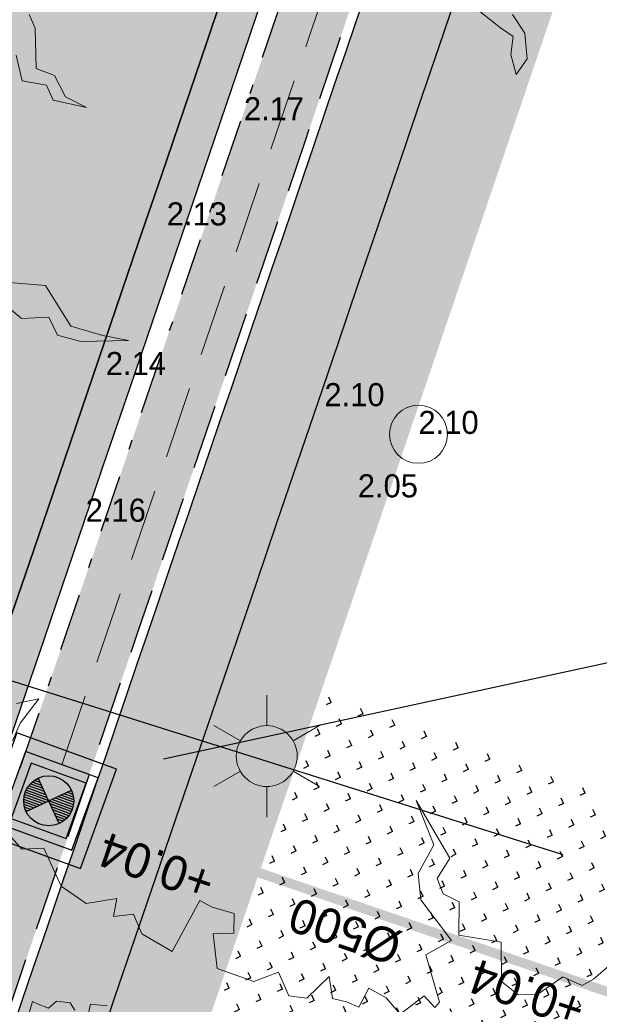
# Model space of a CAD drawing. Header units: metres. Extents: x 134157 to 138734, y 451157 to 455772.
# Tile 845 of 1056: x 136727 to 136733, y 454245 to 454255. Entities that reach past the tile are written whole.
import ezdxf
from ezdxf import colors
from ezdxf.entities.mleader import LeaderData, LeaderLine
from ezdxf.enums import TextEntityAlignment as Align
from ezdxf.math import Vec2, Vec3

# ---------------------------------------------------------------- set-up
doc = ezdxf.new("R2010")
doc.units = ezdxf.units.M
for name, pattern in [('CENTER__G5', [2.4, 1.5, -0.3, 0.3, -0.3]), ('DASHDOT__G2', [1.2, 0.6, -0.3, 0, -0.3]), ('HIDDEN__G5', [1.125, 0.75, -0.375])]:
    doc.linetypes.add(name, pattern=pattern)
doc.layers.add('-DR-alg-hulplijnen', color=210, linetype='Continuous', plot=False)
doc.layers.add('-DR-alg-hulplijnen kantverharding asflast nieuwe fietsstraat', color=7, linetype='Continuous', true_color=0xff9429, plot=False)
for name, color, linetype, lineweight in [('-DR-bs-boom', 253, 'Continuous', 13), ('-DR-bs-inr-lichtmast', 253, 'Continuous', 13), ('-DR-nw-rio-HWA 125', 170, 'HIDDEN__G5', 13)]:
    doc.layers.add(name, color=color, linetype=linetype, lineweight=lineweight)
for name, color, linetype in [('-DR-bs-txt-hoogtemaat', 253, 'Continuous'), ('-DR-nw-rio-HWA 160', 170, 'CENTER__G5'), ('-DR-nw-rio-HWA 500 indicatief', 170, 'Continuous'), ('-DR-nw-rio-HWA txt @ 0.2', 170, 'Continuous'), ('-DR-nw-rio-inspectieput', 2, 'Continuous'), ('-DR-nw-rio-putblock-deksel', 1, 'Continuous'), ('-DR-nw-rio-putblock-schacht', 2, 'Continuous'), ('-DR-nw-rio-txt aandachtspunten', 2, 'Continuous'), ('-DR-nw-vh-band 10x20 ob', 2, 'HIDDEN__G5'), ('-DR-nw-vh-band 5-20x25', 2, 'DASHDOT__G2'), ('-DR-nw-vh-kantverharding', 3, 'Continuous')]:
    doc.layers.add(name, color=color, linetype=linetype)
doc.layers.add('-DR-nw-gr-arc-gras', color=7, linetype='Continuous', true_color=0xb5d5a4)
doc.layers.add('-DR-nw-vh-arc-asfalt fietsstraat rood', color=7, linetype='Continuous', lineweight=9, true_color=0xdfbfc7)
doc.layers.add('-DR-nw-vh-arc-sbs kf bruinrood rabat halfsteens', color=7, linetype='Continuous', lineweight=9, true_color=0xb88485)
doc.layers.add('-DR-nw-vh-arc-halfverharding stabilizer', color=7, linetype='Continuous', lineweight=9, true_color=0xe2e1c1, transparency=0.1)
doc.layers.add('-DR-nw-vh-kantverharding halfverharding stabilizer', color=7, linetype='Continuous', true_color=0xe2e1c1, transparency=0.1)
doc.styles.add('18_200', font='romans', dxfattribs={"width": 0.8, "height": 0.36})
doc.styles.add('Drong', font='txt', dxfattribs={"height": 1.8})
pattern_1 = [(115.3356253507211, (136419.7180158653, 453326.2367068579), (-0.2236810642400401, -0.1059037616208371), [0.06, -0.187485]), (205.3356253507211, (136419.7180158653, 453326.2367068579), (0.1059037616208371, -0.22368106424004), [0.06, -0.187485])]

# ---------------------------------------------------------------- blocks, each defined once
blk = doc.blocks.new('Boom bestaand 1')
for points in [[(-0.3010777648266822, 0.2188648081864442), (-0.2820069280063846, 0.2223948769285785), (-0.2608169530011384, 0.2153347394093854), (-0.2523411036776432, 0.2012146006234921), (-0.2699992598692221, 0.2040386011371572), (-0.2834196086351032, 0.2118046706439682), (-0.2947208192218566, 0.2047446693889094), (-0.3321562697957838, 0.1849765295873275)], [(-0.4315337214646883, 0.2467254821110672), (-0.4415591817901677, 0.229188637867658), (-0.4324549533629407, 0.2223948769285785)], [(-0.4423434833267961, 0.2082747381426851), (-0.4530205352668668, 0.2066837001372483), (-0.4612717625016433, 0.1920817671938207), (-0.457176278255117, 0.18003446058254), (-0.4670650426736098, 0.170150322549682), (-0.472715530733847, 0.1652082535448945), (-0.4472877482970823, 0.1440281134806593)], [(-0.4672833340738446, -0.1649416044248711), (-0.4544219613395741, -0.1649416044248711), (-0.4219893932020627, -0.1780763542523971), (-0.409966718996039, -0.1657799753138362), (-0.389277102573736, -0.1643826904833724), (-0.3736199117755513, -0.1512478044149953), (-0.3909544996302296, -0.175281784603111), (-0.4052137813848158, -0.175281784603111), (-0.4169567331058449, -0.1934470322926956), (-0.4393239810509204, -0.1892550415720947)], [(-0.2610645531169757, -0.2728350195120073), (-0.2463278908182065, -0.2450116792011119), (-0.2053925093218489, -0.2390105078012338), (-0.1868351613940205, -0.2166427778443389), (-0.1742816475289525, -0.1980938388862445), (-0.189564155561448, -0.2362827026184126), (-0.2026635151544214, -0.2526493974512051), (-0.2201291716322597, -0.2531949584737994), (-0.2283163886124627, -0.2755626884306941), (-0.2392323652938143, -0.2810182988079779)], [(0.07565379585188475, -0.4119102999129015), (0.07964846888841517, -0.3923569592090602), (0.09273351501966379, -0.4155685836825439), (0.1039107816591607, -0.4277820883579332)], [(0.1298861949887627, -0.4784885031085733), (0.1932751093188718, -0.4575098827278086), (0.2000920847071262, -0.4399570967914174), (0.2363148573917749, -0.4392229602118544), (0.2586511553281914, -0.4253239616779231), (0.2652219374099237, -0.3991058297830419), (0.2784183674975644, -0.4080994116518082), (0.2832172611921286, -0.3913114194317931), (0.3018123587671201, -0.3913114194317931), (0.326405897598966, -0.3733243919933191), (0.2952141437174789, -0.333752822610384), (0.3048114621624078, -0.3265580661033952), (0.3174374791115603, -0.3112487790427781), (0.3330041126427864, -0.3181641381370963), (0.326405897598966, -0.3349519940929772), (0.3551905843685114, -0.3435858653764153), (0.3780989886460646, -0.3188560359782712), (0.379279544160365, -0.2960093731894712), (0.401676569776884, -0.2960093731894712), (0.4096398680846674, -0.282577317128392), (0.4001834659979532, -0.2572057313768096), (0.4185987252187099, -0.2621805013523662), (0.4260642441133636, -0.2522309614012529), (0.4345253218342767, -0.2442711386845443), (0.4230780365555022, -0.2298441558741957), (0.436516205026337, -0.2193970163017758), (0.4544336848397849, -0.2139247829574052), (0.4479634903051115, -0.1885531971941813), (0.4609038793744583, -0.1840758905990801), (0.4584154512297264, -0.1786035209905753), (0.4161100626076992, -0.1731311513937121), (0.4136216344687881, -0.1477595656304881), (0.370818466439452, -0.158206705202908), (0.3489192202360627, -0.1512419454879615), (0.331499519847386, -0.1288552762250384), (0.2901896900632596, -0.1278603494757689), (0.3473717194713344, -0.1208556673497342), (0.359271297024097, -0.1377579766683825), (0.3736761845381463, -0.1383840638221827), (0.385575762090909, -0.1283677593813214), (0.411880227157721, -0.1402620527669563), (0.4319217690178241, -0.108961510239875), (0.4632366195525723, -0.1221077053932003), (0.4795203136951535, -0.1133435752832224), (0.4857834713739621, -0.09769330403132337), (0.4807698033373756, -0.07176879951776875), (0.4942572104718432, -0.05941110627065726), (0.493133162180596, -0.04817669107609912), (0.486239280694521, -0.02690144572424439)]]:
    blk.add_lwpolyline(points)
blk.add_circle((0, 0), 0.02512965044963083)
blk = doc.blocks.new('LICHTMAST')
at = {"ltscale": 0.1}
for p, q in [((7.258176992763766e-11, 0.1265625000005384), (1.560705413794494e-10, 0.2531250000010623)), ((-0.1096064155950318, 0.0632812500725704), (-0.2192125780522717, 0.1265625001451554)), ((0.1096064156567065, 0.06328124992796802), (0.2192125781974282, 0.126562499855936)), ((-0.1096064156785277, -0.06328124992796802), (-0.2192125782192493, -0.126562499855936)), ((0.1096064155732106, -0.06328125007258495), (0.2192125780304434, -0.1265625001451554)), ((-9.440998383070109e-11, -0.126562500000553), (-1.778917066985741e-10, -0.2531250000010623))]:
    blk.add_line(p, q, dxfattribs=at)
blk.add_circle((-1.091416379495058e-11, 0), 0.1265625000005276, dxfattribs=at)
at = {"style": '18_200', "width": 0.8}
blk.add_attdef('HOOGTE', (0.2466893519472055, 0.2423579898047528), '', height=0.25, dxfattribs=at)
blk = doc.blocks.new('*U570')
at = {"style": 'Drong'}
blk.add_attdef('BOBR', text='', height=1.799999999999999, rotation=90.7920648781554, dxfattribs=at).set_placement((-0.189751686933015, 13.72523708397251), align=Align.BOTTOM_RIGHT)
blk.add_attdef('MATERIAAL', text='', height=1.799999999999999, rotation=90.7920648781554, dxfattribs=at).set_placement((0, 0), align=Align.BOTTOM_CENTER)
blk.add_attdef('BOBL', text='', height=1.799999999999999, rotation=90.7920648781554, dxfattribs=at).set_placement((0.1754787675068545, -12.69283939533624), align=Align.BOTTOM_LEFT)
blk = doc.blocks.new('*U2066')
at = {"layer": '-DR-nw-rio-putblock-deksel', "color": 0, "ltscale": 0.5}
for p, q in [((-0.1477255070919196, 0.1493380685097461), (-0.1473761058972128, 0.2137042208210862)), ((-0.1231045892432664, 0.1244483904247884), (-0.1225377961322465, 0.2288621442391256)), ((-0.0984836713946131, 0.09955871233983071), (-0.0977184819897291, 0.240520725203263)), ((-0.07386275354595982, 0.07466903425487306), (-0.07291546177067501, 0.2491776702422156)), ((-0.04924183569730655, 0.04977935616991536), (-0.04812704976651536, 0.2551435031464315)), ((-0.02462091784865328, 0.02488967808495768), (-0.02335221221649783, 0.258608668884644)), ((0, 0), (0.001409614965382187, 0.2596770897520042)), ((0.02488727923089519, 0.02417900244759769), (0.02615861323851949, 0.258382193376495)), ((0.04977695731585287, 0.04879992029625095), (0.05089460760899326, 0.2546917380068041)), ((0.07466663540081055, 0.07342083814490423), (0.07561704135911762, 0.2485031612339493)), ((0.09955631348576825, 0.09804175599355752), (0.1003248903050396, 0.2396277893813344)), ((0.1244459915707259, 0.1226626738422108), (0.1250164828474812, 0.227757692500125)), ((0.1493356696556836, 0.1472835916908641), (0.1496891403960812, 0.2123994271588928)), ((-0.1845535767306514, -0.1830002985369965), (0.1849930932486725, 0.1825559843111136)), ((-0.182558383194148, 0.1845511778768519), (0.1829978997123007, -0.1849954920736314)), ((-0.172346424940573, 0.1742277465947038), (-0.1722379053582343, 0.1942190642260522)), ((0.1742253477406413, 0.1719045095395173), (0.1743384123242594, 0.1927330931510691)), ((-0.1003263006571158, -0.2398875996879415), (-0.09956111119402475, -0.09892558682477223)), ((-0.07561872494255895, -0.2488133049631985), (-0.07467143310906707, -0.07430466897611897)), ((-0.05089654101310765, -0.2550478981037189), (-0.04978175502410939, -0.04968375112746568)), ((-0.02616078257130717, -0.2587818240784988), (-0.02489207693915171, -0.0250628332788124)), ((-0.00141201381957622, -0.2601190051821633), (-2.398854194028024e-06, -0.0004419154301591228)), ((0.02334958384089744, -0.2590928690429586), (0.02462091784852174, -0.02488967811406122)), ((0.04812418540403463, -0.255671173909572), (0.04924183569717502, -0.0497793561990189)), ((0.07291234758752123, -0.2497513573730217), (0.07386275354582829, -0.0746690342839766)), ((0.0977150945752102, -0.2411447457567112), (0.09848367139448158, -0.09955871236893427)), ((-0.1743386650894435, -0.1927796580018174), (-0.1742301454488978, -0.1727883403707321)), ((-0.1496898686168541, -0.2125335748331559), (-0.1493404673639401, -0.1481674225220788)), ((-0.1250175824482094, -0.2279602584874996), (-0.1244507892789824, -0.1235465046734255)), ((0.1225340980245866, -0.2295434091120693), (0.1231045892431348, -0.124448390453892)), ((0.1473720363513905, -0.2144539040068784), (0.1477255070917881, -0.1493380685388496)), ((0.1722333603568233, -0.195056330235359), (0.1723464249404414, -0.1742277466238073))]:
    blk.add_line(p, q, dxfattribs=at)
at = {"layer": '-DR-nw-rio-putblock-deksel', "color": 0}
blk.add_lwpolyline([(0.3037240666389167, -0.3064989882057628), (0.3064809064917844, 0.3034947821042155), (-0.303512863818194, 0.3062516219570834), (-0.3062697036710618, -0.303742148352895)], close=True, dxfattribs=at)
at = {"layer": '-DR-nw-rio-putblock-deksel', "color": 0, "ltscale": 0.5}
blk.add_circle((0.0002197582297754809, -0.0002221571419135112), 0.2599019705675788, dxfattribs=at)
at = {"layer": '-DR-nw-rio-putblock-schacht', "color": 0}
for points in [[(0.5473162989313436, -0.5526706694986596), (0.5526706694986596, 0.5473162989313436), (-0.5473162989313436, 0.5526706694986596), (-0.5526706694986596, -0.5473162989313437)], [(0.3980482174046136, -0.4019423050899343), (0.4019423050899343, 0.3980482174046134), (-0.3980482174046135, 0.4019423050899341), (-0.4019423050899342, -0.3980482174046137)]]:
    blk.add_lwpolyline(points, close=True, dxfattribs=at)

msp = doc.modelspace()

# ---------------------------------------------------------------- hatches: boundary and pattern name
at = {"layer": '-DR-nw-gr-arc-gras', "transparency": 33554687}
h = msp.add_hatch(dxfattribs=at)
h.set_pattern_fill('AGR-BOLLEN', color=256, scale=0.1, pattern_type=2)
h.set_pattern_definition(pattern_1)
edge = h.paths.add_edge_path()
edge.add_arc((-7000776.809524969, 3043164.567559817), 7592527.997363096, 340.0567505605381, 340.0572256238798)
edge.add_line((136455.7815594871, 453494.2542758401), (136455.1236032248, 453494.4934109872))
edge.add_arc((380495.2223584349, 364992.5484406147), 259592.3035530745, 160.0666568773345, 160.0804453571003)
edge.add_line((136433.832290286, 453435.7615323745), (136433.813485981, 453435.768343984))
edge.add_line((136433.813485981, 453435.768343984), (136432.1794965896, 453431.2550945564))
edge.add_line((136432.1794965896, 453431.2550945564), (136432.198303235, 453431.2482893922))
edge.add_line((136432.198303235, 453431.2482893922), (136431.6776287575, 453429.8696050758))
edge.add_line((136431.6776287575, 453429.8696050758), (136432.3363505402, 453429.6312341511))
edge.add_line((136432.3363505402, 453429.6312341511), (136434.3092713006, 453435.0765756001))
h = msp.add_hatch(dxfattribs=at)
h.set_pattern_fill('AGR-BOLLEN', color=256, scale=0.1, pattern_type=2)
h.set_pattern_definition(pattern_1)
edge = h.paths.add_edge_path()
edge.add_line((136644.2753070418, 454017.4218487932), (136643.9350728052, 454016.4814706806))
edge.add_line((136643.9350728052, 454016.4814706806), (136643.8839339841, 454016.3403207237))
edge.add_line((136643.8839339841, 454016.3403207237), (136644.542212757, 454016.1016536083))
edge.add_arc((1711333.983143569, -116117.4265426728), 1674723.581774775, 160.0956720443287, 160.096657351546, ccw=False)
edge.add_line((136654.3469492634, 454043.1812754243), (136653.6888597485, 454043.419891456))
edge.add_line((136653.6888597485, 454043.419891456), (136653.6378049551, 454043.2789838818))
edge.add_line((136653.6378049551, 454043.2789838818), (136653.2975354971, 454042.3386559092))
edge.add_line((136653.2975354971, 454042.3386559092), (136644.2753070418, 454017.4218487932))
h = msp.add_hatch(dxfattribs=at)
h.set_pattern_fill('AGR-BOLLEN', color=256, scale=0.1, pattern_type=2)
h.set_pattern_definition(pattern_1)
h.paths.add_polyline_path([(136767.0671029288, 454353.6105987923), (136793.6153252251, 454437.6854462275, -0.4133423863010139), (136794.8671885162, 454438.3388126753), (136795.1654635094, 454439.2932926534, 0.4133423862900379), (136792.6617369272, 454437.9865597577), (136766.1238969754, 454353.9445918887), (136752.3015713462, 454318.8078778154, -0.00463030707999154), (136725.9012828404, 454239.6212513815), (136726.8466477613, 454239.2952357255, 0.004628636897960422), (136753.2435519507, 454318.4707698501)])
h = msp.add_hatch(dxfattribs=at)
h.set_pattern_fill('AGR-BOLLEN', color=256, scale=0.1, pattern_type=2)
h.set_pattern_definition(pattern_1)
edge = h.paths.add_edge_path()
edge.add_line((136723.7352925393, 454236.401014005), (136723.0731521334, 454236.6297234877))
edge.add_arc((132642.377462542, 455643.5166958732), 4316.411503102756, 340.9775245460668, 341.2594785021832)
edge.add_line((136729.9470400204, 454256.7278823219), (136730.6098374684, 454256.5026197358))
edge.add_arc((132553.2524697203, 455673.8900827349), 4411.269862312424, 340.9818651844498, 341.2578012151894, ccw=False)
at = {"layer": '-DR-nw-vh-arc-asfalt fietsstraat rood', "transparency": 33554687}
h = msp.add_hatch(color=256, dxfattribs=at)
h.dxf.hatch_style = 1
edge = h.paths.add_edge_path()
edge.add_line((136621.1191711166, 453955.2346702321), (136699.219600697, 454170.9217985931))
edge.add_arc((132463.7408879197, 455704.5910048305), 4504.600000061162, 340.0946501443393, 342.4755033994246)
edge.add_line((136759.2747347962, 454348.1949966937), (136783.3161431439, 454424.331082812))
edge.add_line((136783.3161431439, 454424.331082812), (136779.3110722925, 454425.5957596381))
edge.add_line((136779.3110722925, 454425.5957596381), (136755.2696639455, 454349.4596735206))
edge.add_arc((132463.7408877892, 455704.5910048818), 4500.400000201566, 340.09465014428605, 342.4755033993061, ccw=False)
edge.add_line((136695.2705240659, 454172.3517614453), (136617.1700944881, 453956.6646330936))
edge.add_line((136617.1700944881, 453956.6646330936), (136621.1191711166, 453955.2346702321))
at = {"layer": '-DR-nw-vh-arc-halfverharding stabilizer'}
h = msp.add_hatch(dxfattribs=at)
h.set_pattern_fill('GRAVEL', color=256, scale=0.03)
h.set_pattern_definition([(228.0127875, (0.54864, 0.7619999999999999), (-6.096000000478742, -6.857999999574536), [0.102516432, -10.1491450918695]), (184.969741, (0.4800599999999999, 0.6858), (9.143999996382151, 0.7620000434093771), [0.175921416, -17.41621466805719]), (132.5104471, (0.3048, 0.6705599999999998), (7.620000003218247, -8.381999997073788), [0.124044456, -12.28041683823]), (267.273689, (0.00762, 0.4800599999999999), (0.7620000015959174, 15.23999999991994), [0.160201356, -15.8599312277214]), (292.83365418, (0, 0.32004), (-3.810000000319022, 9.143999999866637), [0.15709011, -15.5519423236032]), (357.2736889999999, (0.06096, 0.17526), (-15.23999999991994, 0.7620000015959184), [0.160201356, -15.8599312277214]), (37.69424047, (0.22098, 0.16764), (-9.905999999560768, -7.620000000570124), [0.211858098, -20.9739345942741]), (72.25532837, (0.38862, 0.29718), (5.334000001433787, 16.76399999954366), [0.200015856, -19.8015769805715]), (121.42956562, (0.4495799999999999, 0.48768), (-6.096000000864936, 9.905999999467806), [0.1607439, -15.9136637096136]), (175.2363583, (0.36576, 0.6248400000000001), (8.381999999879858, -0.7620000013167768), [0.183513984, -8.992181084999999]), (222.3974378, (0.18288, 0.64008), (-9.143999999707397, -8.382000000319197), [0.237323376, -23.4950317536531]), (138.81407483, (0.7619999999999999, 0.47244), (-5.333999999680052, 4.572000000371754), [0.08100136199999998, -8.0191697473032]), (171.4692344, (0.70104, 0.52578), (9.906000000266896, -1.523999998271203), [0.154104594, -15.256391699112]), (225, (0.54864, 0.54864), (-1.06581410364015e-16, -0.7620000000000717), [0.107762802, -0.9698679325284]), (203.19859051, (0.4953, 0.64008), (3.810000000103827, 1.5239999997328), [0.05803239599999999, -5.745186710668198]), (291.80140949, (0.44196, 0.61722), (-0.7620000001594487, 2.285999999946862), [0.082069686, -4.021425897]), (30.96375653, (0.47244, 0.5410200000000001), (2.286000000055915, 1.523999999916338), [0.133295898, -4.309889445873]), (161.56505118, (0.5867399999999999, 0.6096), (1.524000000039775, -0.761999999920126), [0.096386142, -2.3132694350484]), (16.389540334, (0, 0.61722), (7.620000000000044, 2.286000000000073), [0.1350264, -13.3676480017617]), (70.34617594, (0.12954, 0.65532), (-3.048000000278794, -8.381999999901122), [0.113279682, -11.21466470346]), (293.19859051, (0.5867399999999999, 0.7619999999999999), (-1.523999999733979, 3.810000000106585), [0.11606403, -5.687155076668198]), (343.6104596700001, (0.6324599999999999, 0.65532), (-7.620000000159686, 2.285999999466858), [0.1350264, -13.367648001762]), (339.44395478, (0, 0.14478), (-3.809999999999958, 1.524000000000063), [0.1302105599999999, -6.3803202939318]), (294.7751406, (0.12192, 0.09906), (-3.810000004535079, 8.381999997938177), [0.109101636, -10.801078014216]), (66.80140949, (0.59436, 0), (1.523999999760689, 3.810000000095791), [0.11606403, -5.687155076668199]), (17.35402464, (0.64008, 0.10668), (-9.905999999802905, -3.048000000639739), [0.127734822, -12.64571279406]), (69.44395478, (0.22098, 0), (-1.524000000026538, -3.809999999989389), [0.06510527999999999, -6.445425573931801]), (101.309932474, (0.54864, 0), (-0.7620000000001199, 3.048000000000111), [0.03885437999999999, -3.8465984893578]), (165.963756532, (0.5410200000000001, 0.0381), (2.285999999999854, -0.7619999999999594), [0.15709011, -2.9847163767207]), (186.00900596, (0.38862, 0.0762), (7.61999999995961, 0.762000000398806), [0.1455801, -14.4124094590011]), (303.69006753, (0.47244, 0.47244), (-0.7620000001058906, 1.523999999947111), [0.109897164, -2.637532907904]), (353.15722659, (0.5334, 0.3809999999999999), (12.9540000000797, -1.523999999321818), [0.191867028, -18.9948027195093]), (60.9453959, (0.7239, 0.35814), (-3.048000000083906, -5.333999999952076), [0.078452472, -7.766817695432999]), (90, (0.7619999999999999, 0.42672), (-0.7619999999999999, 0.7619999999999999), [0.04572, -0.7162799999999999]), (120.25643716, (0.37338, 0.09906), (3.047999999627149, -5.334000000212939), [0.105860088, -10.48018223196]), (48.01278749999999, (0.32004, 0.1905), (6.096000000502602, 6.857999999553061), [0.205032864, -10.0466286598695]), (0, (0.4572, 0.3429), (0.7619999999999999, 0.7619999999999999), [0.19812, -0.5638799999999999]), (325.3048465, (0.65532, 0.3429), (7.620000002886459, -5.333999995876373), [0.120482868, -11.927795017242]), (254.0546040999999, (0.75438, 0.27432), (-0.761999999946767, -3.048000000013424), [0.110948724, -5.4364950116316]), (207.64597536, (0.7239, 0.16764), (-14.478000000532, -7.619999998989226), [0.18064353, -17.8837393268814]), (175.42607874, (0.5638799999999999, 0.08381999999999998), (-9.905999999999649, 0.7619999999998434), [0.191108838, -18.919753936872])])
edge = h.paths.add_edge_path()
edge.add_arc((132463.7408877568, 455704.591004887), 4506.900000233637, 341.0313700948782, 341.4496691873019)
edge.add_line((136736.4829008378, 454270.7767554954), (136735.6296607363, 454271.0630793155))
edge.add_arc((132463.7408883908, 455704.5910046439), 4505.999999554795, 341.2904380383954, 341.44966918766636, ccw=False)
edge.add_line((136731.6292403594, 454259.1965909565), (136731.210215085, 454257.9615266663))
edge.add_line((136731.210215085, 454257.9615266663), (136731.0681838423, 454258.0097669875))
edge.add_line((136731.0681838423, 454258.0097669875), (136730.4611383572, 454258.2429379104))
edge.add_line((136730.4611383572, 454258.2429379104), (136729.9791420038, 454256.8224873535))
edge.add_line((136729.9791420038, 454256.8224873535), (136730.7366856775, 454256.5651405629))
edge.add_arc((132569.8976888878, 455668.2189760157), 4393.785123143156, 341.0299553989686, 341.2593930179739, ccw=False)
edge.add_line((136725.050454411, 454239.9146654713), (136725.9012828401, 454239.6212513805))
at = {"layer": '-DR-nw-vh-arc-sbs kf bruinrood rabat halfsteens', "transparency": 33554687}
h = msp.add_hatch(color=256, dxfattribs=at)
h.dxf.hatch_style = 1
edge = h.paths.add_edge_path()
edge.add_arc((132463.740887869, 455704.591004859), 4500.400000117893, 340.6405330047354, 340.9609252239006)
edge.add_line((136717.9524628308, 454236.5024392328), (136717.5745924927, 454236.6336435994))
edge.add_arc((8236.309871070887, 498800.6098589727), 135990.3796617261, 340.860633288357, 340.8707975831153, ccw=False)
edge.add_line((136709.6669031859, 454213.841715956), (136709.4779428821, 454213.377972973))
edge.add_line((136709.4779428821, 454213.377972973), (136709.3002212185, 454212.8720768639))
edge.add_line((136709.3002212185, 454212.8720768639), (136709.6765894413, 454212.7363942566))
h = msp.add_hatch(color=256, dxfattribs=at)
h.dxf.hatch_style = 1
edge = h.paths.add_edge_path()
edge.add_line((136725.7854491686, 454260.6475648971), (136724.9830394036, 454258.280067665))
edge.add_arc((132463.740887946, 455704.5910045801), 4499.999999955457, 341.1121595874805, 341.25224084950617, ccw=False)
edge.add_line((136721.4342516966, 454247.8661781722), (136720.9471412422, 454246.4453482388))
edge.add_line((136720.9471412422, 454246.4453482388), (136720.7850172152, 454245.9724561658))
edge.add_arc((133012.1391450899, 455515.680805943), 3919.976211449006, 340.95628239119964, 341.1006214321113, ccw=False)
edge.add_line((136717.574613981, 454236.6337058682), (136717.952462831, 454236.5024392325))
edge.add_arc((132463.7408878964, 455704.5910047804), 4500.400000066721, 340.9609252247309, 341.4496691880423)
edge.add_line((136730.3206112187, 454272.8446497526), (136729.9412172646, 454272.9719638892))
edge.add_line((136729.9412172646, 454272.9719638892), (136729.9406495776, 454272.9702803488))
edge.add_arc((132711.5781326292, 455621.0947441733), 4238.475774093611, 341.2780874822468, 341.45386055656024, ccw=False)
edge.add_arc((136725.3119083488, 454260.8080607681), 0.4999998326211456, 341.2770816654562, 341.45488892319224, ccw=False)
h = msp.add_hatch(color=256, dxfattribs=at)
h.dxf.hatch_style = 1
h.paths.add_polyline_path([(136723.4869264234, 454238.4434379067, 0.001069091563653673), (136729.7177393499, 454256.6730155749), (136729.3389622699, 454256.801576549, -0.001271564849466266), (136721.9199899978, 454235.1244706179), (136722.2978497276, 454234.9932355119), (136722.2980190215, 454234.9931100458), (136722.917257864, 454236.7893681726)])

# ---------------------------------------------------------------- linework, layer by layer
at = {"layer": '-DR-alg-hulplijnen', "flags": 128}
msp.add_lwpolyline([(136716.2841217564, 454255.1894728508), (136726.2768524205, 454248.601470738), (136727.4721517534, 454248.2252027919)], dxfattribs=at)
at = {"layer": '-DR-alg-hulplijnen kantverharding asflast nieuwe fietsstraat'}
for points in [[(136782.1872382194, 454454.7183996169), (136782.7811478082, 454444.4882891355, -0.09121424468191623), (136782.1101864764, 454439.1022242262), (136779.3721577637, 454430.4312351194, 0.08061157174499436), (136779.1407305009, 454428.8462188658), (136779.1650810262, 454427.3139419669, -0.08061157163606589), (136778.9336537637, 454425.7289257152), (136779.3110722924, 454425.595759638), (136755.2696639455, 454349.4596735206, -0.01038880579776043), (136695.2705240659, 454172.3517614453), (136617.170094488, 453956.6646330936), (136616.793991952, 453956.8008200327, -0.01664357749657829), (136615.5574884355, 453953.711278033), (136612.5988155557, 453946.9774368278)], [(136795.3186191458, 454446.8927752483, -0.1133395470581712), (136791.4409132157, 454440.3456031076), (136791.3770963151, 454440.278100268, 0.1125669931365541), (136788.0051475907, 454434.5237714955), (136786.0472758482, 454428.3234404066, -0.08061157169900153), (136785.3264985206, 454426.8929456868), (136784.4183557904, 454425.6411321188, 0.08061144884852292), (136783.6975791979, 454424.2106397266), (136783.3161431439, 454424.331082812), (136759.2747347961, 454348.1949966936, -0.01038880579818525), (136699.219600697, 454170.9217985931), (136621.1191711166, 453955.2346702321), (136621.4952736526, 453955.0984832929, 0.01664357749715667), (136620.467022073, 453951.9335331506), (136618.8898399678, 453946.4661328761, -0.01664357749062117)]]:
    msp.add_lwpolyline(points, format="xyb", dxfattribs=at)
at = {"layer": '-DR-nw-rio-HWA 125', "flags": 128}
msp.add_lwpolyline([(136727.2558524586, 454247.587826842), (136735.3650804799, 454271.4835446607)], dxfattribs=at)
at = {"layer": '-DR-nw-rio-HWA 160', "const_width": 0.1, "flags": 128}
msp.add_lwpolyline([(136716.209178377, 454215.7023728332), (136726.9913264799, 454246.8327739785)], dxfattribs=at)
at = {"layer": '-DR-nw-rio-HWA 500 indicatief', "const_width": 0.1, "flags": 128}
msp.add_lwpolyline([(136727.4961770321, 454247.0830618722), (136733.102884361, 454245.1664836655)], dxfattribs=at)
at = {"layer": '-DR-nw-vh-band 10x20 ob', "ltscale": 0.9}
msp.add_lwpolyline([(136723.7027850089, 454236.3064799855, 0.001189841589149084), (136730.6426120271, 454256.597742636, 0.001189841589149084)], format="xyb", dxfattribs=at)
at = {"layer": '-DR-nw-vh-band 5-20x25'}
msp.add_lwpolyline([(136723.4483323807, 454237.7169379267, 0.001051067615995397), (136729.577800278, 454255.6388048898)], format="xyb", dxfattribs=at)
at = {"layer": '-DR-nw-vh-kantverharding'}
for points in [[(136616.7939919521, 453956.8008200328), (136617.1700944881, 453956.6646330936), (136695.2705240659, 454172.3517614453, 0.01038880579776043), (136755.2696639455, 454349.4596735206), (136779.3110722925, 454425.5957596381)], [(136783.8943779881, 454424.7310660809, 0.4472010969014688), (136784.2009176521, 454424.0516779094), (136785.5093855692, 454423.6384508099, -0.4142026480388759), (136785.7051173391, 454423.2620436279), (136774.1273234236, 454386.5966410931, -0.4142135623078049), (136773.7509128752, 454386.4008986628), (136772.4158892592, 454386.8224576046, 0.4142135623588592), (136771.7885383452, 454386.4962202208), (136771.2164226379, 454384.6844024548, 0.414213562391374), (136771.5426600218, 454384.0570515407), (136772.8776836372, 454383.635492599, -0.414213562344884), (136773.0734260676, 454383.2590820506), (136764.8078596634, 454357.0830832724, -0.4142135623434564), (136764.431449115, 454356.8873408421), (136763.0964254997, 454357.3088997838, 0.4142135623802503), (136762.4690745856, 454356.9826623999), (136759.6561701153, 454348.0745512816, -0.01038880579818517), (136699.5957032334, 454170.7856116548), (136621.4952736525, 453955.0984832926, 0.01664357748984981), (136620.467022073, 453951.9335331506), (136618.8898399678, 453946.4661328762, -0.01664357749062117)], [(136621.4952736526, 453955.098483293), (136621.1191711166, 453955.2346702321), (136699.219600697, 454170.9217985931, 0.01038880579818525), (136759.2747347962, 454348.1949966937), (136783.3161431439, 454424.331082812)], [(136687.0265221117, 454157.2211617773), (136692.8258575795, 454173.2369765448, 0.00152110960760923), (136702.0649413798, 454198.9967505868, -0.4141940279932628), (136702.4480377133, 454199.1790283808), (136703.7672868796, 454198.7104861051, 0.4142461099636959), (136704.4058105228, 454199.0143662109, 0.0008462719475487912), (136709.4780121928, 454213.3779844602, 0.4142461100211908), (136709.1719015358, 454214.0154417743), (136707.8509707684, 454214.4792220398, -0.4141940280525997), (136707.667286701, 454214.8616460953, 0.001855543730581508), (136718.6073090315, 454246.4015181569, -0.414194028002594), (136718.9883467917, 454246.5880609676), (136720.3127439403, 454246.1342742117, 0.4142461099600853), (136720.9478356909, 454246.4452630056, 0.0008335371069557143), (136725.7858372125, 454260.6474980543, 0.4143062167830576), (136725.4725650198, 454261.2815474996), (136724.1466257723, 454261.7302965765, -0.4142541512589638), (136723.95864535, 454262.1106757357, 0.0006336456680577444), (136727.601042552, 454272.9131701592, -0.4141338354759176), (136727.980853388, 454273.1021006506), (136729.308296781, 454272.6567865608, 0.4141859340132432), (136729.941343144, 454272.9717550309, 0.0009221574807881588), (136735.1930203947, 454288.7178888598, 0.4142461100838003)], [(136723.797326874, 454236.2738941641, 0.001189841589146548), (136730.7373079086, 454256.5656071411, 0.001189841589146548)]]:
    msp.add_lwpolyline(points, format="xyb", dxfattribs=at)
at = {"layer": '-DR-nw-vh-kantverharding halfverharding stabilizer'}
msp.add_lwpolyline([(136725.9012828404, 454239.6212513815, 0.00463030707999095), (136752.3015713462, 454318.8078778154), (136766.1238969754, 454353.9445918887), (136792.6617369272, 454437.9865597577, -0.4133423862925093), (136795.1654635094, 454439.2932926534)], format="xyb", dxfattribs=at)

# ---------------------------------------------------------------- block references
at = {"layer": '-DR-bs-boom', "rotation": 293.3958673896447}
for p, xscale, yscale in [((136730.9580000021, 454251.0200000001), 12, 12), ((136727.2560000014, 454240.8830000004), 8.5, 8.5)]:
    msp.add_blockref('Boom bestaand 1', p, dxfattribs=dict(at, xscale=xscale, yscale=yscale))
at = {"layer": '-DR-bs-inr-lichtmast', "xscale": 2.5, "yscale": 2.5}
msp.add_blockref('LICHTMAST', (136729.3822889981, 454247.6769910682), dxfattribs=at)
at = {"layer": '-DR-nw-rio-HWA txt @ 0.2', "xscale": 0.2, "yscale": 0.2, "zscale": 0.2, "rotation": 70.33562535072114}
msp.add_blockref('*U570', (136730.3511896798, 454246.1071138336), dxfattribs=at).add_auto_attribs({'BOBL': '+0.04', 'BOBR': '+0.04', 'MATERIAAL': ' Ø500'})
at = {"layer": '-DR-nw-rio-inspectieput', "rotation": 70.33562535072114}
msp.add_blockref('*U2066', (136727.1176141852, 454247.212468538), dxfattribs=at)

# ---------------------------------------------------------------- texts
at = {"layer": '-DR-bs-txt-hoogtemaat', "color": 253, "char_height": 0.24, "attachment_point": 7, "style": 'Drong'}
for s, insert in [('2.17', (136729.145, 454254.281, 2.17)), ('2.13', (136728.344, 454253.1859999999, 2.131)), ('2.14', (136727.711, 454251.635, 2.139)), ('2.10', (136729.981, 454251.308, 2.103)), ('2.10', (136730.958, 454251.02, 2.101)), ('2.05', (136730.328, 454250.3609999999, 2.046)), ('2.16', (136727.502, 454250.108, 2.158))]:
    msp.add_mtext(s, dxfattribs=dict(at, insert=insert))

# ---------------------------------------------------------------- next in the draw order: leaders
at = {"layer": '-DR-nw-rio-txt aandachtspunten'}
ml = msp.add_multileader_mtext('Standard', dxfattribs=at)
ml.set_content('Plaatsen inspectieput met afsluitvoorziening\\P - 800x800 mm inw. BT\\P - v.v. afsluitgarnituur t.b.v. dichtzetten\\P - e.e.a. conform detaillering', color=7, style='Drong')
ml.set_leader_properties(color=256, linetype='ByLayer', lineweight=-1)
ml.build(insert=Vec2(0, 0))
ml.multileader.update_dxf_attribs({"text_left_attachment_type": 5, "text_right_attachment_type": 5, "dogleg_length": 70.90462224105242, "arrow_head_size": 0.5, "scale": 0.2})
ctx = ml.context
ctx.base_point, ctx.scale, ctx.char_height, ctx.arrow_head_size, ctx.landing_gap_size, ctx.plane_origin, ctx.plane_x_axis, ctx.plane_y_axis = Vec3(136740.7127541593, 454250.7470254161), 0.2, 0.5, 0.5, 0.04000000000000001, Vec3(136746.5010069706, 454243.59757206), Vec3(0.3365098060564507, 0.9416799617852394), Vec3(-0.9416799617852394, 0.3365098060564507)
ctx.left_attachment, ctx.right_attachment = 5, 5
notes = []
notes.append((ctx, [(0, (1, 1, 0), (136740.5533005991, 454250.3008148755), (0.3365098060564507, 0.9416799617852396), 0.4738452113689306, [(0, [(136727.8222303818, 454247.5418862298)], 0, [])])]))
ctx.mtext.insert, ctx.mtext.text_direction, ctx.mtext.rotation, ctx.mtext.flow_direction = Vec3(136737.7349146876, 454251.8536351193), Vec3(0.3365098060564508, 0.9416799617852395), 1.227588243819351, 5
ctx.mtext.has_bg_fill, ctx.mtext.bg_color, ctx.mtext.bg_scale_factor, ctx.mtext.bg_transparency, ctx.mtext.use_window_bg_color = 1, -1027028792, 1.5, 0, 1
for ctx, leaders in notes:
    for number, flags, end, landing, length, lines in leaders:
        leader = LeaderData()
        leader.index, (leader.has_last_leader_line, leader.has_dogleg_vector, leader.attachment_direction) = number, flags
        leader.last_leader_point, leader.dogleg_vector, leader.dogleg_length = Vec3(end), Vec3(landing), length
        for number, points, colour, breaks in lines:
            line = LeaderLine()
            line.index, line.vertices, line.color, line.breaks = number, Vec3.list(points), colors.encode_raw_color(colour), breaks
            leader.lines.append(line)
        ctx.leaders.append(leader)

# ---------------------------------------------------------------- next in the draw order: hatches: boundary and pattern name
at = {"layer": '-DR-nw-gr-arc-gras', "transparency": 33554687}
h = msp.add_hatch(dxfattribs=at)
h.set_pattern_fill('AGR-BOLLEN', color=256, scale=0.1, pattern_type=2)
h.set_pattern_definition([(115.335625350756, (137047.1744128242, 453317.6023620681), (-0.2236810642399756, -0.1059037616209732), [0.06, -0.187485]), (205.335625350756, (137047.1744128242, 453317.6023620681), (0.1059037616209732, -0.2236810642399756), [0.06, -0.187485])])
h.paths.add_polyline_path([(136732.04270025, 454243.0855583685), (136733.4519904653, 454247.167818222), (136729.959892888, 454248.3477566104), (136728.4976600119, 454244.2684684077)])

# ---------------------------------------------------------------- next in the draw order: linework, layer by layer
at = {"layer": '-DR-alg-hulplijnen', "flags": 128}
msp.add_lwpolyline([(136727.4717970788, 454248.2253144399), (136732.4584713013, 454246.6555606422)], dxfattribs=at)
at = {"layer": '-DR-alg-hulplijnen kantverharding asflast nieuwe fietsstraat'}
for points in [[(136782.1872382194, 454454.7183996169), (136782.7811478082, 454444.4882891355, -0.09121424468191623), (136782.1101864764, 454439.1022242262), (136779.3721577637, 454430.4312351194, 0.08061157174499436), (136779.1407305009, 454428.8462188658), (136779.1650810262, 454427.3139419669, -0.08061157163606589), (136778.9336537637, 454425.7289257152), (136779.3110722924, 454425.595759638), (136755.2696639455, 454349.4596735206, -0.01038880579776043), (136695.2705240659, 454172.3517614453), (136617.170094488, 453956.6646330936), (136616.793991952, 453956.8008200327, -0.01664357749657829), (136615.5574884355, 453953.711278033), (136612.5988155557, 453946.9774368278)], [(136795.3186191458, 454446.8927752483, -0.1133395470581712), (136791.4409132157, 454440.3456031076), (136791.3770963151, 454440.278100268, 0.1125669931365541), (136788.0051475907, 454434.5237714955), (136786.0472758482, 454428.3234404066, -0.08061157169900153), (136785.3264985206, 454426.8929456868), (136784.4183557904, 454425.6411321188, 0.08061144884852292), (136783.6975791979, 454424.2106397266), (136783.3161431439, 454424.331082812), (136759.2747347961, 454348.1949966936, -0.01038880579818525), (136699.219600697, 454170.9217985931), (136621.1191711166, 453955.2346702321), (136621.4952736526, 453955.0984832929, 0.01664357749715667), (136620.467022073, 453951.9335331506), (136618.8898399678, 453946.4661328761, -0.01664357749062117)]]:
    msp.add_lwpolyline(points, format="xyb", dxfattribs=at)

doc.saveas('drawing.dxf')
